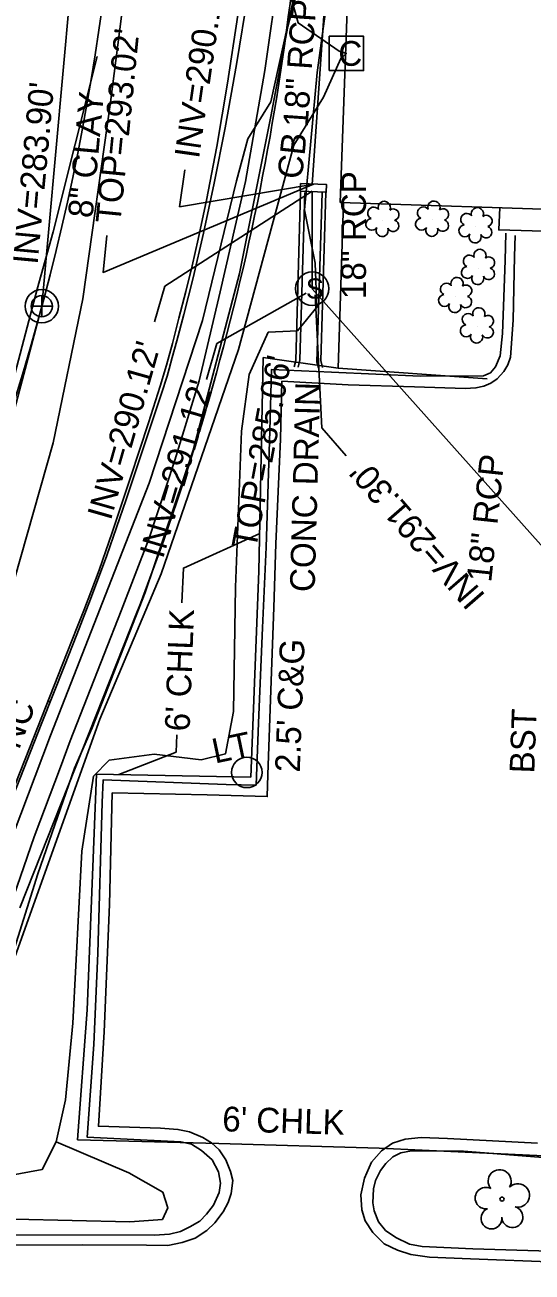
# Model space of a CAD drawing. Extents: x 2100323 to 2109811, y 740376 to 749755.
# Drawn here: x 2105413.1 to 2105494.9, y 740921.2 to 741122.4 of the extents above; entities that cross this region are included whole.
import ezdxf

# ---------------------------------------------------------------- set-up
doc = ezdxf.new("R2010")
doc.units = 0
for name, color, linetype in [('Exist Building', 7, 'Continuous'), ('Exist Horizontal Alignment', 7, 'Continuous'), ('Exist Other Culture Fence Line', 7, 'Continuous'), ('Exist Other Culture Fence Line Leader', 7, 'Continuous'), ('Exist Other Culture Fence Line Text', 7, 'Continuous'), ('Exist Right of Way Line', 7, 'Continuous'), ('Exist Roads Curbs', 7, 'Continuous'), ('Exist Roads EOP', 7, 'Continuous'), ('Exist Roads EOP Other', 7, 'Continuous'), ('Exist Roads EOP Other Text', 7, 'Continuous'), ('Exist Roads EOP Text', 7, 'Continuous'), ('Exist Roads EOT', 7, 'Continuous'), ('Exist Structure Minor Catch Basin', 7, 'Continuous'), ('Exist Structure Minor Catch Basin Text', 7, 'Continuous'), ('Exist Structure Minor Catch Basin Top Elevation', 7, 'Continuous'), ('Exist Structure Minor Pipes RCP 18 Inch', 7, 'Continuous'), ('Exist Structure Minor Pipes RCP 18 Inch Invert', 7, 'Continuous'), ('Exist Structure Minor Pipes RCP 18 Inch Leader', 7, 'Continuous'), ('Exist Structure Minor Pipes RCP 18 Inch Text', 7, 'Continuous'), ('Exist Structure Minor Storm Sewer Manhole CELL', 7, 'Continuous'), ('Exist Structure Minor Storm Sewer Manhole Text', 7, 'Continuous'), ('Exist Utilities Other Pole CELL', 7, 'Continuous'), ('Exist Utilities Other Pole Text', 7, 'Continuous'), ('Exist Utilities Sanitary Sewer Manhole CELL', 7, 'Continuous'), ('Exist Utilities Sanitary Sewer UG Line', 7, 'Continuous'), ('Exist Utilities Sanitary Sewer UG Line Invert Elevation', 7, 'Continuous'), ('Exist Utilities Sanitary Sewer UG Line Text', 7, 'Continuous'), ('Exist Utilities Telephone UG Conduit SUE LOS B', 7, 'Continuous'), ('Exist Utilities TV Pedestal CELL', 7, 'Continuous'), ('Exist Utilities TV UG Cable SUE LOS B', 7, 'Continuous'), ('Exist Utilities Water UG Line SUE LOS B', 7, 'Continuous'), ('Exist Vegetation Hedge Row', 7, 'Continuous'), ('Exist Vegetation Shrub CELL', 7, 'Continuous'), ('Exist Vegetation Tree CELL', 7, 'Continuous'), ('Exist Vegetation Woods Line', 7, 'Continuous')]:
    doc.layers.add(name, color=color, linetype=linetype)

msp = doc.modelspace()

# ---------------------------------------------------------------- linework, layer by layer
at = {"layer": 'Exist Building'}
msp.add_lwpolyline([(2105655.87, 740941.3), (2105665.05, 741183.27), (2105694.65, 741194.61), (2105695.87, 741229.75), (2105667.11, 741242.97), (2105668.73, 741285.34), (2105616.78, 741287.22), (2105618.25, 741332.94), (2105472.82, 741337.86), (2105463.98, 741093.77), (2105542.41, 741091.19), (2105541.81, 741072.31), (2105556.77, 741071.85), (2105555.88, 741041.91), (2105581.43, 741040.99), (2105583.31, 741091.81), (2105607.2, 741091.08), (2105601.65, 740943.21)], close=True, dxfattribs=at)
msp.add_lwpolyline([(2105489.72, 741092.93), (2105489.57, 741089.33), (2105509.36, 741088.75), (2105512.12, 741092.19)], dxfattribs=at)
at = {"layer": 'Exist Horizontal Alignment'}
msp.add_arc((2105048.94, 741175.99), 380, 338.3935, 357.8475, dxfattribs=at)
at = {"layer": 'Exist Other Culture Fence Line'}
for points in [[(2105463.62, 741067.04), (2105464.5, 741093.76)], [(2105449.55, 741001.04), (2105450.81, 741034.28), (2105451.54, 741068.74), (2105463.62, 741067.04), (2105487.71, 741065.3)], [(2105529.4, 740924.49), (2105530.43, 740938.41), (2105470.28, 740941.19), (2105444.37, 740941.94), (2105421.57, 740942.55), (2105423.11, 740963.51), (2105424.61, 741001.53), (2105449.55, 741001.04)]]:
    msp.add_lwpolyline(points, dxfattribs=at)
at = {"layer": 'Exist Other Culture Fence Line Leader'}
for points in [[(2105450.97, 741040.33), (2105438.66, 741034.77), (2105438.39, 741029.14)], [(2105428.22, 741001.46), (2105437.47, 741005.1), (2105437.61, 741007.87)]]:
    msp.add_lwpolyline(points, dxfattribs=at)
at = {"layer": 'Exist Right of Way Line'}
msp.add_line((2105412.28, 740979.94), (2105430.13, 741025.02), dxfattribs=at)
msp.add_arc((2105048.94, 741175.99), 410, 338.3935, 357.8475, dxfattribs=at)
at = {"layer": 'Exist Roads Curbs'}
msp.add_line((2105417.17, 741013.18), (2105416.83, 741013.31), dxfattribs=at)
for points in [[(2105411.2, 740998.04), (2105413.47, 741003.79), (2105415.73, 741009.52), (2105417.72, 741014.53), (2105419.49, 741019.02), (2105421.46, 741024.04), (2105423.68, 741029.75), (2105426.28, 741036.8), (2105429.41, 741045.81), (2105432.82, 741056.02), (2105435.1, 741062.93), (2105436.02, 741065.76), (2105436.35, 741066.92), (2105436.87, 741068.77), (2105437.61, 741071.44), (2105438.71, 741075.68), (2105440.21, 741081.62), (2105441.91, 741088.82), (2105443.63, 741096.86), (2105445.38, 741105.8), (2105447.21, 741116.03), (2105449.12, 741127.6)], [(2105450.43, 740999.74), (2105450.78, 741009.79), (2105451.44, 741025.14), (2105452, 741038.16), (2105452.6, 741056.92), (2105452.88, 741066.82), (2105462.57, 741066.4), (2105476.85, 741065.73), (2105487.1, 741065.79), (2105488.2, 741066.28), (2105489.04, 741067.24), (2105489.81, 741069), (2105490.18, 741072.61), (2105490.59, 741084.37), (2105490.7, 741088.8)], [(2105408.81, 740927.21), (2105433.97, 740927.16), (2105436.43, 740927.33), (2105438.18, 740927.73), (2105439.71, 740928.48), (2105441.3, 740929.42), (2105442.41, 740930.55), (2105443.52, 740932), (2105444.44, 740934.02), (2105444.66, 740935.52), (2105444.35, 740937.38), (2105443.31, 740939.28), (2105441.59, 740940.82), (2105439.95, 740941.84), (2105438.23, 740942.21), (2105427.45, 740942.74), (2105423.15, 740942.94), (2105424.21, 740957.92), (2105424.86, 740972.63), (2105425.54, 740996.98), (2105425.7, 741000.59), (2105445.58, 740999.87), (2105450.43, 740999.74)], [(2105515.63, 740924.05), (2105485.37, 740924.96), (2105477.2, 740925.33), (2105475.15, 740925.68), (2105472.94, 740926.79), (2105471.27, 740927.91), (2105470.15, 740929.3), (2105469.44, 740931.08), (2105469.21, 740932.39), (2105469.36, 740934.61), (2105469.65, 740935.97), (2105470.45, 740937.58), (2105471.34, 740938.69), (2105472.44, 740939.79), (2105473.76, 740940.42), (2105475.46, 740940.78), (2105483.89, 740940.68), (2105490.65, 740940.17), (2105512.81, 740938.38)]]:
    msp.add_lwpolyline(points, dxfattribs=at)
at = {"layer": 'Exist Roads EOP'}
for points in [[(2105410.13, 740996.33), (2105413.83, 741005.72), (2105419.11, 741019.09), (2105421.53, 741025.24), (2105422.57, 741027.91), (2105423.72, 741030.87), (2105425.07, 741034.44), (2105427.17, 741040.5), (2105430.14, 741049.38), (2105433.02, 741058.21), (2105434.9, 741064.1), (2105435.91, 741067.5), (2105436.88, 741071.02), (2105437.95, 741075.09), (2105439.03, 741079.37), (2105440.06, 741083.51), (2105441.07, 741087.83), (2105442.38, 741094.15), (2105444.04, 741102.78), (2105445.8, 741112.98), (2105447.42, 741123.99)], [(2105457.55, 741095.45), (2105456.81, 741068.28), (2105456.54, 741067.24)], [(2105457.18, 741067.19), (2105457.47, 741068.36), (2105458.24, 741095.39)], [(2105461.05, 741095.29), (2105460.19, 741068.04), (2105460.46, 741067.09)], [(2105461.1, 741067.11), (2105460.84, 741068.24), (2105461.63, 741095.35)]]:
    msp.add_lwpolyline(points, dxfattribs=at)
at = {"layer": 'Exist Roads EOP Other'}
for points in [[(2105420.36, 741006.88), (2105428.6, 741027.87), (2105433.11, 741039.62), (2105437.27, 741052.18), (2105441.18, 741064.97), (2105444.58, 741079.32), (2105448.69, 741097.12), (2105451.78, 741115.06), (2105454.13, 741131.25), (2105455.34, 741145.06), (2105456.14, 741163.54), (2105456.98, 741182.89), (2105457.49, 741211.08), (2105458.87, 741242.34), (2105459.57, 741265.74), (2105460.53, 741290.03), (2105461.28, 741294.97), (2105463.1, 741297.2), (2105466.29, 741299.56), (2105469.41, 741300.05), (2105471.43, 741299.76)], [(2105452.29, 741001.42), (2105452.83, 741016.58), (2105453.28, 741028.44), (2105453.6, 741038.67), (2105454.31, 741055.59), (2105454.56, 741064.91), (2105465.28, 741064.31), (2105475.94, 741064.02), (2105484.14, 741063.74), (2105485.87, 741063.84), (2105487.13, 741064.1), (2105488.27, 741064.6), (2105489.29, 741065.3), (2105490.39, 741066.51), (2105491.04, 741067.55), (2105491.45, 741068.8), (2105491.9, 741074.75), (2105492.11, 741085.05), (2105492.23, 741088.43)], [(2105408.42, 740973.79), (2105414.57, 740991.39), (2105418.83, 741002.67), (2105420.36, 741006.88)], [(2105452.29, 741001.42), (2105452.2, 740997.91), (2105442.47, 740998.17), (2105427.17, 740998.51), (2105426.72, 740980.52), (2105425.87, 740959.94), (2105424.95, 740944.73), (2105434.99, 740944.4), (2105437.78, 740944.21), (2105439.62, 740943.8), (2105441.81, 740942.93), (2105443.2, 740942.03), (2105444.41, 740940.93), (2105445.53, 740939.31), (2105446.27, 740937.45), (2105446.63, 740935.96), (2105446.38, 740933.9), (2105445.9, 740932.42), (2105445.08, 740930.9), (2105443.76, 740929.12), (2105442.46, 740927.9), (2105440.54, 740926.66), (2105438.46, 740925.99), (2105436.13, 740925.5), (2105432.71, 740925.56), (2105422.32, 740925.61), (2105408.78, 740925.53)], [(2105495.81, 740941.98), (2105481.3, 740942.77), (2105477.03, 740942.92), (2105474.46, 740942.66), (2105472.39, 740941.97), (2105470.64, 740940.76), (2105469.01, 740938.92), (2105467.87, 740936.33), (2105467.28, 740933.68), (2105467.44, 740931.22), (2105468, 740929.48), (2105469.22, 740927.61), (2105471.07, 740925.77), (2105473.2, 740924.72), (2105475.38, 740924.01), (2105478.36, 740923.59), (2105485, 740923.31), (2105499.06, 740922.79)]]:
    msp.add_lwpolyline(points, dxfattribs=at)
at = {"layer": 'Exist Roads EOT'}
msp.add_lwpolyline([(2105392.14, 740995.37), (2105400.38, 741025.88), (2105402.58, 741033.85), (2105407.73, 741052.98), (2105410.16, 741061.18), (2105415.06, 741079.75), (2105417.65, 741089), (2105424.73, 741117.28)], dxfattribs=at)
at = {"layer": 'Exist Structure Minor Catch Basin'}
msp.add_lwpolyline([(2105457.57, 741096.82), (2105461.77, 741096.65), (2105461.72, 741095.41), (2105457.52, 741095.59)], close=True, dxfattribs=at)
at = {"layer": 'Exist Structure Minor Catch Basin Top Elevation'}
msp.add_lwpolyline([(2105459.64, 741096.72), (2105425.7, 741082.48), (2105426.29, 741088.45)], dxfattribs=at)
at = {"layer": 'Exist Structure Minor Pipes RCP 18 Inch'}
for p, q in [((2105459.46, 741096.67), (2105461.56, 741127.13)), ((2105459.45, 741079.87), (2105459.46, 741095.6)), ((2105532.75, 740997.73), (2105459.47, 741079.83))]:
    msp.add_line(p, q, dxfattribs=at)
at = {"layer": 'Exist Structure Minor Pipes RCP 18 Inch Leader'}
for points in [[(2105459.46, 741096.67), (2105438.05, 741093.07), (2105438.91, 741099.01)], [(2105459.46, 741095.6), (2105435.65, 741080.25), (2105434.01, 741074.48)], [(2105458.46, 741079.15), (2105444.06, 741070.98), (2105442.37, 741065.22)], [(2105459.93, 741078.88), (2105461, 741057.4), (2105464.94, 741052.87)]]:
    msp.add_lwpolyline(points, dxfattribs=at)
at = {"layer": 'Exist Structure Minor Storm Sewer Manhole CELL'}
msp.add_circle((2105459.46, 741079.85), 2.69, dxfattribs=at)
at = {"layer": 'Exist Utilities Other Pole CELL'}
msp.add_circle((2105448.9, 741001.81), 2.46, dxfattribs=at)
at = {"layer": 'Exist Utilities Sanitary Sewer Manhole CELL'}
msp.add_lwpolyline([(2105415.8, 741078.73), (2105415.8, 741075.31), (2105415.8, 741077.02), (2105417.51, 741077.02), (2105414.09, 741077.02)], dxfattribs=at)
for radius in [2.69, 1.71]:
    msp.add_circle((2105415.8, 741077.02), radius, dxfattribs=at)
at = {"layer": 'Exist Utilities Sanitary Sewer UG Line'}
for p, q in [((2105433.86, 741275.52), (2105415.8, 741077.04)), ((2105415.8, 741077), (2105352.03, 740837.03))]:
    msp.add_line(p, q, dxfattribs=at)
at = {"layer": 'Exist Utilities Telephone UG Conduit SUE LOS B'}
msp.add_lwpolyline([(2105409.97, 740988.51), (2105417.22, 741007.77), (2105433.13, 741048.49), (2105441.73, 741074.71), (2105447.23, 741097.26), (2105449.07, 741104.03), (2105452.79, 741110), (2105458.06, 741134), (2105460.76, 741166.36), (2105457.86, 741172.09), (2105457.5, 741199.51), (2105456.11, 741220.88), (2105455.91, 741257.49), (2105455.97, 741293.23), (2105455.08, 741319.62), (2105456.21, 741344.99), (2105459.28, 741370.22), (2105460.6, 741411.26), (2105461.65, 741450.11), (2105462.69, 741487.66), (2105462.81, 741511.51), (2105467.68, 741548.63), (2105471.24, 741572.81), (2105472.31, 741596.96)], dxfattribs=at)
at = {"layer": 'Exist Utilities TV Pedestal CELL'}
msp.add_line((2105464.98, 741117.8), (2105464.98, 741117.8), dxfattribs=at)
msp.add_lwpolyline([(2105462.2, 741115.03), (2105467.75, 741115.03), (2105467.75, 741120.58), (2105462.2, 741120.58), (2105462.2, 741115.03)], dxfattribs=at)
at = {"layer": 'Exist Utilities TV UG Cable SUE LOS B'}
for points in [[(2105463.82, 741118.15), (2105457.18, 741122.71), (2105455.65, 741128.35), (2105459.04, 741167.04), (2105459.21, 741197.14), (2105458.65, 741220.58), (2105458.68, 741256.14), (2105459.85, 741293.1), (2105460.26, 741320.91), (2105461.61, 741348.33), (2105463.81, 741379.77), (2105466.28, 741415), (2105467.04, 741435.71), (2105468.09, 741459.49), (2105468.63, 741477.04)], [(2105464.05, 741116.97), (2105464.98, 741117.8), (2105463.82, 741118.15)], [(2105411.5, 740972.18), (2105425.19, 741010.42), (2105435.07, 741033.85), (2105447.57, 741070.01), (2105456.49, 741102.99), (2105461.28, 741110.74), (2105464.05, 741116.97)]]:
    msp.add_lwpolyline(points, dxfattribs=at)
at = {"layer": 'Exist Utilities Water UG Line SUE LOS B'}
msp.add_lwpolyline([(2105367.46, 740858.99), (2105373.13, 740890.87), (2105378.2, 740917.26), (2105384.01, 740942.05), (2105390.7, 740965.75), (2105394.08, 740976.27), (2105395.24, 740980.06), (2105408.1, 741022.38), (2105409.26, 741025.4), (2105417.62, 741054.98), (2105422.43, 741078.21), (2105426.88, 741109.93), (2105433.68, 741162.95), (2105435.31, 741190.47), (2105440.53, 741267.94), (2105441.83, 741285.72), (2105443.97, 741328.03), (2105444.77, 741359.32), (2105447.09, 741417.47), (2105447.15, 741419.52), (2105449.79, 741492.29), (2105450.1, 741505.56), (2105450.55, 741529.39), (2105450.67, 741531.01)], dxfattribs=at)
at = {"layer": 'Exist Vegetation Hedge Row'}
msp.add_lwpolyline([(2105418.11, 740942.2), (2105429.88, 740937.21), (2105435.34, 740934.08), (2105436.16, 740931.54), (2105435.27, 740929.69), (2105430.01, 740929.29), (2105411.38, 740929.75), (2105408.22, 740930.42), (2105405.35, 740933.36), (2105404.22, 740938.2)], dxfattribs=at)
at = {"layer": 'Exist Vegetation Shrub CELL'}
for p, q in [((2105470.86, 741090.92), (2105470.86, 741090.92)), ((2105478.88, 741090.96), (2105478.88, 741090.96)), ((2105485.88, 741089.89), (2105485.88, 741089.89)), ((2105486.29, 741083.17), (2105486.29, 741083.17)), ((2105482.6, 741078.64), (2105482.6, 741078.64)), ((2105486.11, 741073.74), (2105486.11, 741073.74))]:
    msp.add_line(p, q, dxfattribs=at)
for centre, radius, start, end in [((2105471.08, 741092.96), 0.99, 334.8391, 200.4717), ((2105479.1, 741093), 0.99, 334.8391, 200.4717), ((2105469.37, 741092.05), 0.968, 35.8908, 245.4216), ((2105472.53, 741091.79), 0.929, 284.4567, 126.0861), ((2105477.39, 741092.08), 0.968, 35.8908, 245.4216), ((2105480.55, 741091.82), 0.929, 284.4567, 126.0861), ((2105484.39, 741091.02), 0.968, 35.8908, 245.4216), ((2105486.11, 741091.94), 0.99, 334.8391, 200.4717), ((2105469.06, 741090.22), 0.955, 95.1099, 327.9534), ((2105472.49, 741089.99), 0.937, 204.9913, 73.4601), ((2105477.08, 741090.25), 0.955, 95.1099, 327.9534), ((2105480.51, 741090.03), 0.937, 204.9913, 73.4601), ((2105484.08, 741089.19), 0.955, 95.1099, 327.9534), ((2105487.55, 741090.76), 0.929, 284.4567, 126.0861), ((2105470.73, 741089.24), 0.984, 151.2797, 21.387), ((2105478.75, 741089.27), 0.984, 151.2797, 21.387), ((2105485.75, 741088.21), 0.984, 151.2797, 21.387), ((2105487.51, 741088.97), 0.937, 204.9913, 73.4601), ((2105486.52, 741085.21), 0.99, 334.8391, 200.4717), ((2105484.81, 741084.3), 0.968, 35.8908, 245.4216), ((2105487.96, 741084.04), 0.929, 284.4567, 126.0861), ((2105484.49, 741082.47), 0.955, 95.1099, 327.9534), ((2105486.16, 741081.49), 0.984, 151.2797, 21.387), ((2105487.93, 741082.24), 0.937, 204.9913, 73.4601), ((2105481.12, 741079.77), 0.968, 35.8908, 245.4216), ((2105482.83, 741080.68), 0.99, 334.8391, 200.4717), ((2105484.27, 741079.51), 0.929, 284.4567, 126.0861), ((2105480.8, 741077.94), 0.955, 95.1099, 327.9534), ((2105484.24, 741077.71), 0.937, 204.9913, 73.4601), ((2105482.47, 741076.96), 0.984, 151.2797, 21.387), ((2105484.63, 741074.87), 0.968, 35.8908, 245.4216), ((2105486.34, 741075.79), 0.99, 334.8391, 200.4717), ((2105484.31, 741073.04), 0.955, 95.1099, 327.9534), ((2105487.78, 741074.61), 0.929, 284.4567, 126.0861), ((2105485.98, 741072.06), 0.984, 151.2797, 21.387), ((2105487.75, 741072.82), 0.937, 204.9913, 73.4601)]:
    msp.add_arc(centre, radius, start, end, dxfattribs=at)
at = {"layer": 'Exist Vegetation Tree CELL'}
msp.add_line((2105490.08, 740932.97), (2105490.08, 740932.97), dxfattribs=at)
msp.add_circle((2105490.08, 740932.97), 0.326, dxfattribs=at)
for centre, radius, start, end in [((2105489.7, 740935.85), 1.86, 330.1651, 219.7134), ((2105492.63, 740933.56), 1.9, 257.1011, 134.1999), ((2105487.48, 740933.13), 1.73, 62.6636, 279.3457), ((2105488.38, 740929.85), 1.69, 111.5671, 6.231), ((2105491.75, 740930.08), 1.7, 181.2822, 74.56)]:
    msp.add_arc(centre, radius, start, end, dxfattribs=at)
at = {"layer": 'Exist Vegetation Woods Line'}
for points in [[(2105423.94, 741009.02), (2105432.47, 741030.84), (2105440.23, 741053.8), (2105447.72, 741082.27), (2105452.77, 741107.65), (2105455.51, 741122.16), (2105458.11, 741132.01), (2105462.62, 741132.1), (2105460.25, 741114.73), (2105458.19, 741092.57), (2105459.91, 741083.97), (2105460.2, 741076.88), (2105457.05, 741073.06), (2105452.35, 741072.81), (2105449.26, 741065.99), (2105448.04, 741056.85), (2105447.05, 741031.68), (2105446.73, 741011.63), (2105445.47, 741004.81), (2105441.53, 741003.86), (2105433.96, 741004.74)], [(2105433.96, 741004.74), (2105426.67, 741003.77), (2105424.17, 741001.19), (2105422.28, 740989.12), (2105420.79, 740961.38), (2105419.61, 740948.97), (2105418.11, 740942.2), (2105415.87, 740937.75), (2105410.35, 740936.7), (2105404.22, 740938.2), (2105402.73, 740942.97), (2105406.2, 740957.01), (2105415.17, 740985.45), (2105421.1, 741002.52), (2105423.94, 741009.02)]]:
    msp.add_lwpolyline(points, dxfattribs=at)

# ---------------------------------------------------------------- texts
at = {"layer": 'Exist Other Culture Fence Line Text'}
for rotation, p in [(87.8281, (2105439.65, 741008.38)), (358.3497, (2105444.89, 740943.92))]:
    msp.add_text("6' CHLK", height=4, rotation=rotation, dxfattribs=at).set_placement(p)
at = {"layer": 'Exist Roads EOP Other Text'}
for s, rotation, p in [("2.5' C&G", 87.8487, (2105457.44, 741001.77)), ('CONC', 69.3157, (2105409.29, 740997.85))]:
    msp.add_text(s, height=4, rotation=rotation, dxfattribs=at).set_placement(p)
at = {"layer": 'Exist Roads EOP Text'}
for s, rotation, p in [('CONC DRAIN', 88.4358, (2105459.84, 741030.86)), ('BST', 87.8577, (2105495.29, 741001.6))]:
    msp.add_text(s, height=4, rotation=rotation, dxfattribs=at).set_placement(p)
at = {"layer": 'Exist Structure Minor Catch Basin Text'}
msp.add_text('CB', height=4, rotation=83.8864, dxfattribs=at).set_placement((2105457.79, 741097.41))
at = {"layer": 'Exist Structure Minor Catch Basin Top Elevation'}
msp.add_text("TOP=293.02'", height=4, rotation=84.3657, dxfattribs=at).set_placement((2105428.47, 741090.24))
at = {"layer": 'Exist Structure Minor Pipes RCP 18 Inch Invert'}
for s, rotation, p in [("INV=290.14'", 81.7839, (2105441.17, 741100.71)), ("INV=290.12'", 74.1228, (2105426.94, 741042.32)), ("INV=291.12'", 73.6485, (2105435.36, 741036.14)), ("INV=291.30'", 131.0174, (2105487.56, 741030.34))]:
    msp.add_text(s, height=4, rotation=rotation, dxfattribs=at).set_placement(p)
at = {"layer": 'Exist Structure Minor Pipes RCP 18 Inch Text'}
for rotation, p in [(86.0465, (2105458.72, 741105.8)), (89.972, (2105468.12, 741078.17)), (83.8864, (2105488.33, 741032.39))]:
    msp.add_text('18" RCP', height=4, rotation=rotation, dxfattribs=at).set_placement(p)
at = {"layer": 'Exist Structure Minor Storm Sewer Manhole CELL'}
msp.add_text('S', height=3.25, dxfattribs=at).set_placement((2105458.43, 741078.25))
at = {"layer": 'Exist Structure Minor Storm Sewer Manhole Text'}
msp.add_text("TOP=285.06'", height=4, rotation=79.3779, dxfattribs=at).set_placement((2105450.36, 741037.66))
at = {"layer": 'Exist Utilities Other Pole Text'}
msp.add_text('LT', height=4, rotation=11.8473, dxfattribs=at).set_placement((2105443.76, 741003.23))
at = {"layer": 'Exist Utilities Sanitary Sewer UG Line Invert Elevation'}
msp.add_text("INV=283.90'", height=4, rotation=84.7294, dxfattribs=at).set_placement((2105415.12, 741083.65))
at = {"layer": 'Exist Utilities Sanitary Sewer UG Line Text'}
msp.add_text('8" CLAY', height=4, rotation=84.7999, dxfattribs=at).set_placement((2105424, 741091.14))
at = {"layer": 'Exist Utilities TV Pedestal CELL'}
msp.add_text('C', height=4, dxfattribs=at).set_placement((2105463.67, 741115.8))

doc.saveas('drawing.dxf')
